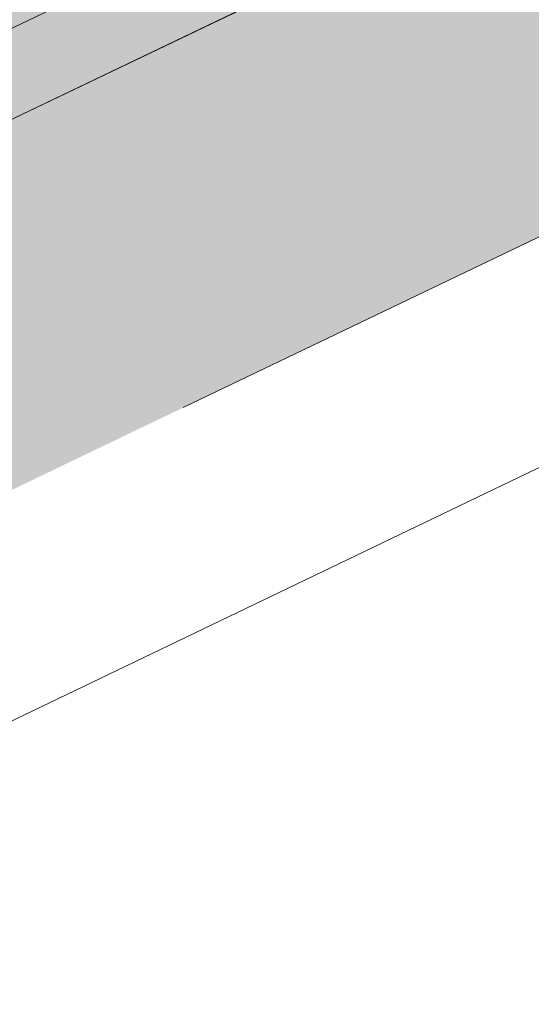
# Model space of a CAD drawing. Header units: metres. Extents: x 163628 to 167676, y 402708 to 405373.
# Tile 938 of 1056: x 166447.871 to 166448.363, y 404397.002 to 404397.949. Entities that reach past the tile are written whole.
import ezdxf

# ---------------------------------------------------------------- set-up
doc = ezdxf.new("R2010")
doc.units = ezdxf.units.M
doc.linetypes.add('X-CA190022.004-UO-DWM_Snelfietsroute$0$VH-OPSLUITBAND_150X250', pattern=[24, 16, -2, 4, -2])
doc.layers.add('X-CA190022.004-UO-ARC_Arcering$0$N-WE-VH-VERHARDING-FIETSSTRAAT_GRIJS-A', color=251, linetype='Continuous', lineweight=0, transparency=0.5)
doc.layers.add('X-CA190022.004-UO-ARC_Arcering$0$N-WE-VH-VERHARDING-FIETSSTRAAT_ROOD-A', color=13, linetype='Continuous', lineweight=0, transparency=0.5)
for name, color, linetype, lineweight in [('X-CA190022.004-UO-BGT_Ondergrond$0$GE_314_WGDRijbaanLokaleweg_Vlak_GEM', 253, 'Continuous', 9), ('X-CA190022.004-UO-BGT_Ondergrond$0$GE_479_BTDGroenvoorziening_grasenkruida_GEM', 253, 'Continuous', 9), ('X-CA190022.004-UO-DWM_Snelfietsroute$0$N-WE-VH-KANTOPSLUITING_ACHTERKANTBAND-G', 7, 'Continuous', 18), ('X-CA190022.004-UO-DWM_Snelfietsroute$0$N-WE-VH-KANTOPSLUITING_OPSLUITBAND_200X250-G', 7, 'X-CA190022.004-UO-DWM_Snelfietsroute$0$VH-OPSLUITBAND_150X250', 18), ('X-CA190022.004-UO-DWM_Snelfietsroute$0$N-WE-VH-VERHARDING-G', 7, 'Continuous', 18)]:
    doc.layers.add(name, color=color, linetype=linetype, lineweight=lineweight)

msp = doc.modelspace()

# ---------------------------------------------------------------- hatches: boundary and pattern name
at = {"layer": 'X-CA190022.004-UO-ARC_Arcering$0$N-WE-VH-VERHARDING-FIETSSTRAAT_GRIJS-A'}
h = msp.add_hatch(color=256, dxfattribs=at)
h.dxf.hatch_style = 1
h.paths.add_polyline_path([(166443.59271, 404395.88946), (166439.08548, 404393.72501), (166434.57825, 404391.56056), (166430.07101, 404389.39611), (166425.56378, 404387.23165), (166421.05655, 404385.0672), (166416.54931, 404382.90275), (166412.04208, 404380.7383), (166407.53485, 404378.57385), (166407.39135, 404378.50494), (166407.56451, 404378.14436), (166407.708, 404378.21327), (166412.21524, 404380.37772), (166416.72247, 404382.54217), (166421.2297, 404384.70663), (166425.73694, 404386.87108), (166430.24417, 404389.03553), (166434.7514, 404391.19998), (166439.25864, 404393.36443), (166443.76587, 404395.52888), (166448.2731, 404397.69333), (166451.83907, 404399.40577), (166451.66592, 404399.76635), (166448.09995, 404398.05391)])
at = {"layer": 'X-CA190022.004-UO-ARC_Arcering$0$N-WE-VH-VERHARDING-FIETSSTRAAT_ROOD-A'}
h = msp.add_hatch(color=256, dxfattribs=at)
h.dxf.hatch_style = 1
h.paths.add_polyline_path([(166443.59271, 404395.88946), (166448.09995, 404398.05391), (166451.66592, 404399.76635), (166449.93436, 404403.37213), (166446.1606, 404401.55991), (166441.65336, 404399.39546), (166437.14613, 404397.23101), (166432.6389, 404395.06656), (166428.13166, 404392.90211), (166423.62443, 404390.73766), (166419.11719, 404388.57321), (166414.60996, 404386.40876), (166410.10273, 404384.2443), (166405.65979, 404382.11073), (166407.39135, 404378.50494), (166407.53485, 404378.57385), (166412.04208, 404380.7383), (166416.54931, 404382.90275), (166421.05655, 404385.0672), (166425.56378, 404387.23165), (166430.07101, 404389.39611), (166434.57825, 404391.56056), (166439.08548, 404393.72501)])

# ---------------------------------------------------------------- linework, layer by layer
at = {"layer": 'X-CA190022.004-UO-BGT_Ondergrond$0$GE_314_WGDRijbaanLokaleweg_Vlak_GEM', "flags": 128}
msp.add_lwpolyline([(166465.641, 404410.42), (166466.14, 404410.515), (166466.771, 404410.661), (166466.842, 404410.355), (166467.558, 404407.305), (166467.621, 404406.997), (166466.73, 404406.772), (166465.862, 404406.47), (166465.189, 404406.175), (166446.798, 404397.341), (166407.485, 404378.518), (166405.64, 404382.803), (166444.922, 404401.638), (166447.283, 404402.784), (166451.105, 404404.64)], dxfattribs=at)
at = {"layer": 'X-CA190022.004-UO-BGT_Ondergrond$0$GE_479_BTDGroenvoorziening_grasenkruida_GEM', "flags": 128}
msp.add_lwpolyline([(166407.485, 404378.518), (166446.798, 404397.341), (166465.189, 404406.175)], dxfattribs=at)
at = {"layer": 'X-CA190022.004-UO-DWM_Snelfietsroute$0$N-WE-VH-KANTOPSLUITING_ACHTERKANTBAND-G', "ltscale": 0.2, "flags": 128}
msp.add_lwpolyline([(166459.17723, 404402.70781), (166270.42324, 404312.06492)], dxfattribs=at)
at = {"layer": 'X-CA190022.004-UO-DWM_Snelfietsroute$0$N-WE-VH-KANTOPSLUITING_OPSLUITBAND_200X250-G', "ltscale": 0.1, "flags": 128}
msp.add_lwpolyline([(166515.19163, 404426.92401), (166514.49728, 404426.38883), (166513.58518, 404425.74872), (166513.49101, 404425.6864), (166512.63338, 404425.14919), (166511.65846, 404424.60138), (166510.88934, 404424.21298), (166478.78145, 404408.76866), (166478.15851, 404408.48183), (166477.11431, 404408.0564), (166476.70909, 404407.9091), (166476.03753, 404407.68589), (166474.95259, 404407.37886), (166474.5562, 404407.28268), (166465.83722, 404405.25883), (166465.21095, 404405.10693), (166464.31052, 404404.86537), (166463.41819, 404404.59843), (166462.53156, 404404.30536), (166462.40156, 404404.26), (166461.65864, 404403.98881), (166460.79204, 404403.64631), (166459.93596, 404403.27935), (166459.09193, 404402.88871), (166270.33529, 404312.24455), (166269.85752, 404312.00615), (166269.08486, 404311.58106), (166268.33609, 404311.11891), (166267.61136, 404310.61992), (166266.91185, 404310.08486), (166266.34197, 404309.60577), (166266.24425, 404309.51937), (166265.59915, 404308.9148), (166264.988, 404308.28177), (166264.40925, 404307.619), (166263.86434, 404306.92812), (166263.3526, 404306.20799), (166263.2099, 404305.99279), (166262.76669, 404305.33926), (166262.09999, 404304.44127), (166261.38831, 404303.57659), (166260.6343, 404302.74857), (166260.50676, 404302.62186)], dxfattribs=at)
at = {"layer": 'X-CA190022.004-UO-DWM_Snelfietsroute$0$N-WE-VH-VERHARDING-G', "flags": 128}
msp.add_lwpolyline([(166458.92108, 404403.2504), (166270.15941, 404312.60382)], dxfattribs=at)

doc.saveas('drawing.dxf')
